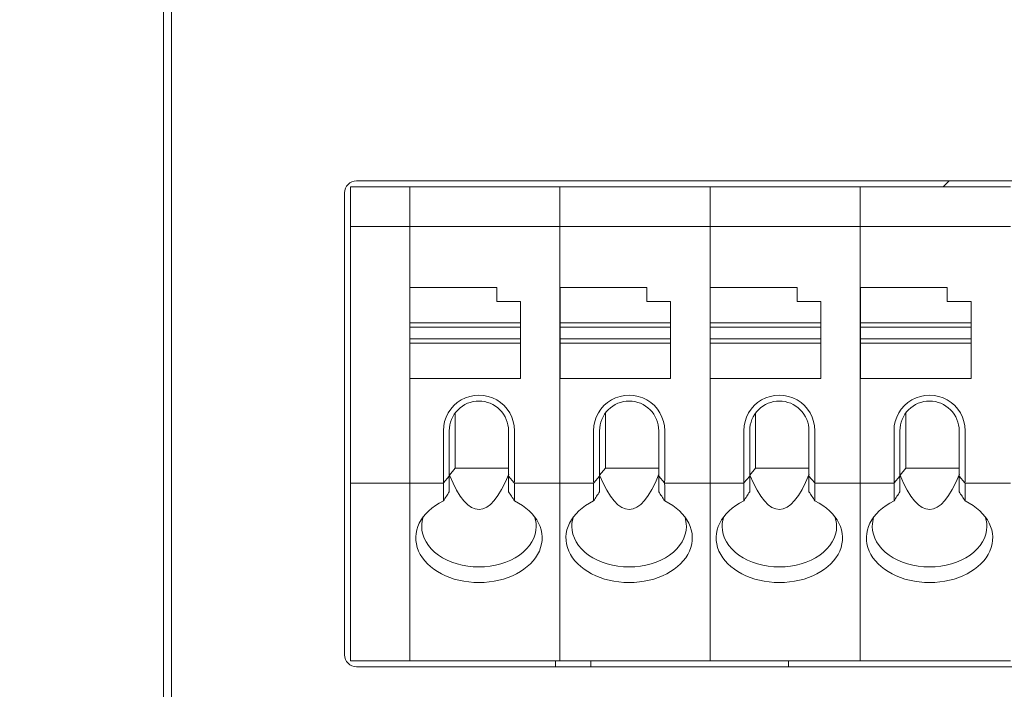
# Model space of a CAD drawing. Header units: millimetres. Extents: x -1114 to 1396, y -630 to 631.
# Tile 330 of 656: x -467 to -442, y 468 to 485. Entities that reach past the tile are written whole.
import ezdxf

# ---------------------------------------------------------------- set-up
doc = ezdxf.new("R2010")
doc.units = ezdxf.units.MM
doc.header["$MEASUREMENT"] = 0

msp = doc.modelspace()

# ---------------------------------------------------------------- linework, layer by layer
at = {"lineweight": 18}
for points, knots in [([(1038.9843, -629.7647), (1038.9843, -629.7647), (-1111.4882, -629.7647), (-1111.4882, -629.7647), (-1111.4882, -629.7647), (-1111.4882, -629.7647), (-1111.4882, 630.7883), (-1111.4882, 630.7883), (-1111.4882, 630.7883), (-1111.4882, 630.7883), (1038.9843, 630.7883), (1038.9843, 630.7883)], [0, 0, 0, 0, 0.3333333, 0.3333333, 0.3333333, 0.3333333, 0.6666667, 0.6666667, 0.6666667, 0.6666667, 1, 1, 1, 1]), ([(-458.0154, 480.8573), (-458.095, 480.8573), (-458.1713, 480.8257), (-458.2275, 480.7694), (-458.2275, 480.7694), (-458.2838, 480.7132), (-458.3154, 480.6369), (-458.3154, 480.5573)], [0, 0, 0, 0, 0.5, 0.5, 0.5, 0.5, 1, 1, 1, 1]), ([(-454.0145, 474.5334), (-454.0145, 474.8549), (-454.186, 475.152), (-454.4645, 475.3128), (-454.4645, 475.3128), (-454.7429, 475.4736), (-455.086, 475.4736), (-455.3645, 475.3128), (-455.3645, 475.3128), (-455.6429, 475.152), (-455.8145, 474.8549), (-455.8145, 474.5334)], [0, 0, 0, 0, 0.3333333, 0.3333333, 0.3333333, 0.3333333, 0.6666667, 0.6666667, 0.6666667, 0.6666667, 1, 1, 1, 1]), ([(-450.2112, 474.5334), (-450.2112, 474.8549), (-450.3827, 475.152), (-450.6612, 475.3128), (-450.6612, 475.3128), (-450.9397, 475.4736), (-451.2827, 475.4736), (-451.5612, 475.3128), (-451.5612, 475.3128), (-451.8397, 475.152), (-452.0112, 474.8549), (-452.0112, 474.5334)], [0, 0, 0, 0, 0.3333333, 0.3333333, 0.3333333, 0.3333333, 0.6666667, 0.6666667, 0.6666667, 0.6666667, 1, 1, 1, 1]), ([(-446.4079, 474.5334), (-446.4079, 474.8549), (-446.5795, 475.152), (-446.8579, 475.3128), (-446.8579, 475.3128), (-447.1364, 475.4736), (-447.4795, 475.4736), (-447.7579, 475.3128), (-447.7579, 475.3128), (-448.0364, 475.152), (-448.2079, 474.8549), (-448.2079, 474.5334)], [0, 0, 0, 0, 0.3333333, 0.3333333, 0.3333333, 0.3333333, 0.6666667, 0.6666667, 0.6666667, 0.6666667, 1, 1, 1, 1]), ([(-442.6047, 474.5334), (-442.6047, 474.8549), (-442.7762, 475.152), (-443.0547, 475.3128), (-443.0547, 475.3128), (-443.3332, 475.4736), (-443.6762, 475.4736), (-443.9547, 475.3128), (-443.9547, 475.3128), (-444.2332, 475.152), (-444.4047, 474.8549), (-444.4047, 474.5334)], [0, 0, 0, 0, 0.3333333, 0.3333333, 0.3333333, 0.3333333, 0.6666667, 0.6666667, 0.6666667, 0.6666667, 1, 1, 1, 1]), ([(-454.9145, 475.2834), (-455.1134, 475.2834), (-455.3041, 475.2044), (-455.4448, 475.0637), (-455.4448, 475.0637), (-455.5854, 474.9231), (-455.6645, 474.7323), (-455.6645, 474.5334)], [0, 0, 0, 0, 0.5, 0.5, 0.5, 0.5, 1, 1, 1, 1]), ([(-454.1645, 474.5334), (-454.1645, 474.7323), (-454.2435, 474.9231), (-454.3841, 475.0637), (-454.3841, 475.0637), (-454.5248, 475.2044), (-454.7155, 475.2834), (-454.9145, 475.2834)], [0, 0, 0, 0, 0.5, 0.5, 0.5, 0.5, 1, 1, 1, 1]), ([(-451.1112, 475.2834), (-451.3101, 475.2834), (-451.5009, 475.2044), (-451.6415, 475.0637), (-451.6415, 475.0637), (-451.7822, 474.9231), (-451.8612, 474.7323), (-451.8612, 474.5334)], [0, 0, 0, 0, 0.5, 0.5, 0.5, 0.5, 1, 1, 1, 1]), ([(-450.3612, 474.5334), (-450.3612, 474.7323), (-450.4402, 474.9231), (-450.5809, 475.0637), (-450.5809, 475.0637), (-450.7215, 475.2044), (-450.9123, 475.2834), (-451.1112, 475.2834)], [0, 0, 0, 0, 0.5, 0.5, 0.5, 0.5, 1, 1, 1, 1]), ([(-447.3079, 475.2834), (-447.5069, 475.2834), (-447.6976, 475.2044), (-447.8383, 475.0637), (-447.8383, 475.0637), (-447.9789, 474.9231), (-448.0579, 474.7323), (-448.0579, 474.5334)], [0, 0, 0, 0, 0.5, 0.5, 0.5, 0.5, 1, 1, 1, 1]), ([(-446.5579, 474.5334), (-446.5579, 474.7323), (-446.637, 474.9231), (-446.7776, 475.0637), (-446.7776, 475.0637), (-446.9183, 475.2044), (-447.109, 475.2834), (-447.3079, 475.2834)], [0, 0, 0, 0, 0.5, 0.5, 0.5, 0.5, 1, 1, 1, 1]), ([(-443.5047, 475.2834), (-443.7036, 475.2834), (-443.8944, 475.2044), (-444.035, 475.0637), (-444.035, 475.0637), (-444.1757, 474.9231), (-444.2547, 474.7323), (-444.2547, 474.5334)], [0, 0, 0, 0, 0.5, 0.5, 0.5, 0.5, 1, 1, 1, 1]), ([(-442.7547, 474.5334), (-442.7547, 474.7323), (-442.8337, 474.9231), (-442.9744, 475.0637), (-442.9744, 475.0637), (-443.115, 475.2044), (-443.3058, 475.2834), (-443.5047, 475.2834)], [0, 0, 0, 0, 0.5, 0.5, 0.5, 0.5, 1, 1, 1, 1]), ([(-455.8145, 472.754), (-456.3951, 472.4747), (-456.6503, 471.9602), (-456.4436, 471.4856), (-456.4436, 471.4856), (-456.2369, 471.011), (-455.6167, 470.6872), (-454.9145, 470.6872)], [0, 0, 0, 0, 0.5, 0.5, 0.5, 0.5, 1, 1, 1, 1]), ([(-454.9145, 470.6872), (-454.2122, 470.6872), (-453.592, 471.011), (-453.3853, 471.4856), (-453.3853, 471.4856), (-453.1786, 471.9602), (-453.4338, 472.4747), (-454.0145, 472.754)], [0, 0, 0, 0, 0.5, 0.5, 0.5, 0.5, 1, 1, 1, 1]), ([(-452.0112, 472.754), (-452.5919, 472.4747), (-452.847, 471.9602), (-452.6404, 471.4856), (-452.6404, 471.4856), (-452.4337, 471.011), (-451.8135, 470.6872), (-451.1112, 470.6872)], [0, 0, 0, 0, 0.5, 0.5, 0.5, 0.5, 1, 1, 1, 1]), ([(-451.1112, 470.6872), (-450.4089, 470.6872), (-449.7887, 471.011), (-449.5821, 471.4856), (-449.5821, 471.4856), (-449.3754, 471.9602), (-449.6306, 472.4747), (-450.2112, 472.754)], [0, 0, 0, 0, 0.5, 0.5, 0.5, 0.5, 1, 1, 1, 1]), ([(-448.2079, 472.754), (-448.7886, 472.4747), (-449.0438, 471.9602), (-448.8371, 471.4856), (-448.8371, 471.4856), (-448.6304, 471.011), (-448.0102, 470.6872), (-447.3079, 470.6872)], [0, 0, 0, 0, 0.5, 0.5, 0.5, 0.5, 1, 1, 1, 1]), ([(-447.3079, 470.6872), (-446.6057, 470.6872), (-445.9855, 471.011), (-445.7788, 471.4856), (-445.7788, 471.4856), (-445.5721, 471.9602), (-445.8273, 472.4747), (-446.4079, 472.754)], [0, 0, 0, 0, 0.5, 0.5, 0.5, 0.5, 1, 1, 1, 1]), ([(-444.4047, 472.754), (-444.9853, 472.4747), (-445.2405, 471.9602), (-445.0338, 471.4856), (-445.0338, 471.4856), (-444.8272, 471.011), (-444.207, 470.6872), (-443.5047, 470.6872)], [0, 0, 0, 0, 0.5, 0.5, 0.5, 0.5, 1, 1, 1, 1]), ([(-443.5047, 470.6872), (-442.8024, 470.6872), (-442.1822, 471.011), (-441.9755, 471.4856), (-441.9755, 471.4856), (-441.7689, 471.9602), (-442.024, 472.4747), (-442.6047, 472.754)], [0, 0, 0, 0, 0.5, 0.5, 0.5, 0.5, 1, 1, 1, 1]), ([(-456.3645, 472.11), (-456.3645, 471.8381), (-456.2117, 471.5773), (-455.9398, 471.385), (-455.9398, 471.385), (-455.6678, 471.1927), (-455.299, 471.0847), (-454.9145, 471.0847)], [0, 0, 0, 0, 0.5, 0.5, 0.5, 0.5, 1, 1, 1, 1]), ([(-454.9145, 471.0847), (-454.5299, 471.0847), (-454.1611, 471.1927), (-453.8892, 471.385), (-453.8892, 471.385), (-453.6172, 471.5773), (-453.4645, 471.8381), (-453.4645, 472.11)], [0, 0, 0, 0, 0.5, 0.5, 0.5, 0.5, 1, 1, 1, 1]), ([(-452.5612, 472.11), (-452.5612, 471.8381), (-452.4084, 471.5773), (-452.1365, 471.385), (-452.1365, 471.385), (-451.8646, 471.1927), (-451.4958, 471.0847), (-451.1112, 471.0847)], [0, 0, 0, 0, 0.5, 0.5, 0.5, 0.5, 1, 1, 1, 1]), ([(-451.1112, 471.0847), (-450.7266, 471.0847), (-450.3578, 471.1927), (-450.0859, 471.385), (-450.0859, 471.385), (-449.814, 471.5773), (-449.6612, 471.8381), (-449.6612, 472.11)], [0, 0, 0, 0, 0.5, 0.5, 0.5, 0.5, 1, 1, 1, 1]), ([(-448.7579, 472.11), (-448.7579, 471.8381), (-448.6052, 471.5773), (-448.3333, 471.385), (-448.3333, 471.385), (-448.0613, 471.1927), (-447.6925, 471.0847), (-447.3079, 471.0847)], [0, 0, 0, 0, 0.5, 0.5, 0.5, 0.5, 1, 1, 1, 1]), ([(-447.3079, 471.0847), (-446.9234, 471.0847), (-446.5546, 471.1927), (-446.2826, 471.385), (-446.2826, 471.385), (-446.0107, 471.5773), (-445.8579, 471.8381), (-445.8579, 472.11)], [0, 0, 0, 0, 0.5, 0.5, 0.5, 0.5, 1, 1, 1, 1]), ([(-444.9547, 472.11), (-444.9547, 471.8381), (-444.8019, 471.5773), (-444.53, 471.385), (-444.53, 471.385), (-444.2581, 471.1927), (-443.8893, 471.0847), (-443.5047, 471.0847)], [0, 0, 0, 0, 0.5, 0.5, 0.5, 0.5, 1, 1, 1, 1]), ([(-443.5047, 471.0847), (-443.1201, 471.0847), (-442.7513, 471.1927), (-442.4794, 471.385), (-442.4794, 471.385), (-442.2075, 471.5773), (-442.0547, 471.8381), (-442.0547, 472.11)], [0, 0, 0, 0, 0.5, 0.5, 0.5, 0.5, 1, 1, 1, 1]), ([(-458.3154, 468.8573), (-458.3154, 468.7777), (-458.2838, 468.7014), (-458.2275, 468.6452), (-458.2275, 468.6452), (-458.1713, 468.5889), (-458.095, 468.5573), (-458.0154, 468.5573)], [0, 0, 0, 0, 0.5, 0.5, 0.5, 0.5, 1, 1, 1, 1])]:
    msp.add_open_spline(points, degree=3, knots=knots, dxfattribs=at)
for points in [[(-462.9022, 494.9579), (-462.9022, 494.9579), (-462.9022, 444.9579), (-462.9022, 444.9579)], [(-462.7023, 444.9579), (-462.7023, 444.9579), (-462.7023, 494.9579), (-462.7023, 494.9579)], [(-458.1654, 480.7073), (-458.1654, 480.7073), (-456.6677, 480.7073), (-456.6677, 480.7073)], [(-458.1654, 480.6575), (-458.1654, 480.6575), (-458.1654, 480.7073), (-458.1654, 480.7073)], [(-458.1654, 480.7073), (-458.1654, 480.7073), (-456.6677, 480.7073), (-456.6677, 480.7073)], [(-411.1787, 480.8573), (-411.1787, 480.8573), (-458.0154, 480.8573), (-458.0154, 480.8573)], [(-456.6677, 480.7073), (-456.6677, 480.7073), (-452.8645, 480.7073), (-452.8645, 480.7073)], [(-456.6677, 480.6575), (-456.6677, 480.6575), (-456.6677, 480.7073), (-456.6677, 480.7073)], [(-452.8645, 480.7073), (-452.8645, 480.7073), (-456.6677, 480.7073), (-456.6677, 480.7073)], [(-456.6677, 480.6575), (-456.6677, 480.6575), (-456.6677, 480.7073), (-456.6677, 480.7073)], [(-452.8645, 480.7073), (-452.8645, 480.7073), (-449.0612, 480.7073), (-449.0612, 480.7073)], [(-452.8645, 480.6575), (-452.8645, 480.6575), (-452.8645, 480.7073), (-452.8645, 480.7073)], [(-452.8645, 480.6575), (-452.8645, 480.6575), (-452.8645, 480.7073), (-452.8645, 480.7073)], [(-449.0612, 480.7073), (-449.0612, 480.7073), (-452.8645, 480.7073), (-452.8645, 480.7073)], [(-449.0612, 480.7073), (-449.0612, 480.7073), (-445.2579, 480.7073), (-445.2579, 480.7073)], [(-449.0612, 480.6575), (-449.0612, 480.6575), (-449.0612, 480.7073), (-449.0612, 480.7073)], [(-445.2579, 480.7073), (-445.2579, 480.7073), (-449.0612, 480.7073), (-449.0612, 480.7073)], [(-449.0612, 480.6575), (-449.0612, 480.6575), (-449.0612, 480.7073), (-449.0612, 480.7073)], [(-445.2579, 480.7073), (-445.2579, 480.7073), (-441.4547, 480.7073), (-441.4547, 480.7073)], [(-445.2579, 480.6575), (-445.2579, 480.6575), (-445.2579, 480.7073), (-445.2579, 480.7073)], [(-441.4547, 480.7073), (-441.4547, 480.7073), (-445.2579, 480.7073), (-445.2579, 480.7073)], [(-445.2579, 480.6575), (-445.2579, 480.6575), (-445.2579, 480.7073), (-445.2579, 480.7073)], [(-443.1565, 480.7073), (-443.1565, 480.7073), (-443.0065, 480.8573), (-443.0065, 480.8573)], [(-458.3154, 480.5573), (-458.3154, 480.5573), (-458.3154, 468.8573), (-458.3154, 468.8573)], [(-458.1654, 479.7571), (-458.1654, 479.7571), (-458.1654, 480.6575), (-458.1654, 480.6575)], [(-456.6677, 479.7571), (-456.6677, 479.7571), (-456.6677, 480.6575), (-456.6677, 480.6575)], [(-456.6677, 479.7571), (-456.6677, 479.7571), (-456.6677, 480.6575), (-456.6677, 480.6575)], [(-452.8645, 479.7571), (-452.8645, 479.7571), (-452.8645, 480.6575), (-452.8645, 480.6575)], [(-452.8645, 479.7571), (-452.8645, 479.7571), (-452.8645, 480.6575), (-452.8645, 480.6575)], [(-449.0612, 479.7571), (-449.0612, 479.7571), (-449.0612, 480.6575), (-449.0612, 480.6575)], [(-449.0612, 479.7571), (-449.0612, 479.7571), (-449.0612, 480.6575), (-449.0612, 480.6575)], [(-445.2579, 479.7571), (-445.2579, 479.7571), (-445.2579, 480.6575), (-445.2579, 480.6575)], [(-445.2579, 479.7571), (-445.2579, 479.7571), (-445.2579, 480.6575), (-445.2579, 480.6575)], [(-458.1654, 479.6369), (-458.1654, 479.6369), (-458.1654, 479.7571), (-458.1654, 479.7571)], [(-456.6677, 479.7073), (-456.6677, 479.7073), (-458.1654, 479.7073), (-458.1654, 479.7073)], [(-456.6677, 479.6369), (-456.6677, 479.6369), (-456.6677, 479.7571), (-456.6677, 479.7571)], [(-456.6677, 479.6369), (-456.6677, 479.6369), (-456.6677, 479.7571), (-456.6677, 479.7571)], [(-456.6677, 479.7073), (-456.6677, 479.7073), (-452.8645, 479.7073), (-452.8645, 479.7073)], [(-452.8645, 479.6369), (-452.8645, 479.6369), (-452.8645, 479.7571), (-452.8645, 479.7571)], [(-452.8645, 479.6369), (-452.8645, 479.6369), (-452.8645, 479.7571), (-452.8645, 479.7571)], [(-452.8645, 479.7073), (-452.8645, 479.7073), (-449.0612, 479.7073), (-449.0612, 479.7073)], [(-449.0612, 479.6369), (-449.0612, 479.6369), (-449.0612, 479.7571), (-449.0612, 479.7571)], [(-449.0612, 479.6369), (-449.0612, 479.6369), (-449.0612, 479.7571), (-449.0612, 479.7571)], [(-449.0612, 479.7073), (-449.0612, 479.7073), (-445.2579, 479.7073), (-445.2579, 479.7073)], [(-445.2579, 479.6369), (-445.2579, 479.6369), (-445.2579, 479.7571), (-445.2579, 479.7571)], [(-445.2579, 479.6369), (-445.2579, 479.6369), (-445.2579, 479.7571), (-445.2579, 479.7571)], [(-445.2579, 479.7073), (-445.2579, 479.7073), (-441.4547, 479.7073), (-441.4547, 479.7073)], [(-458.1654, 473.2777), (-458.1654, 473.2777), (-458.1654, 479.6369), (-458.1654, 479.6369)], [(-456.6677, 473.2777), (-456.6677, 473.2777), (-456.6677, 479.6369), (-456.6677, 479.6369)], [(-456.6677, 473.2777), (-456.6677, 473.2777), (-456.6677, 479.6369), (-456.6677, 479.6369)], [(-452.8645, 473.2777), (-452.8645, 473.2777), (-452.8645, 479.6369), (-452.8645, 479.6369)], [(-452.8645, 473.2777), (-452.8645, 473.2777), (-452.8645, 479.6369), (-452.8645, 479.6369)], [(-449.0612, 473.2777), (-449.0612, 473.2777), (-449.0612, 479.6369), (-449.0612, 479.6369)], [(-449.0612, 473.2777), (-449.0612, 473.2777), (-449.0612, 479.6369), (-449.0612, 479.6369)], [(-445.2579, 473.2777), (-445.2579, 473.2777), (-445.2579, 479.6369), (-445.2579, 479.6369)], [(-445.2579, 473.2777), (-445.2579, 473.2777), (-445.2579, 479.6369), (-445.2579, 479.6369)], [(-454.4645, 478.1573), (-454.4645, 478.1573), (-456.6645, 478.1573), (-456.6645, 478.1573)], [(-456.6645, 478.1573), (-456.6645, 478.1573), (-456.6645, 477.2665), (-456.6645, 477.2665)], [(-454.4645, 477.8073), (-454.4645, 477.8073), (-454.4645, 478.1573), (-454.4645, 478.1573)], [(-450.6612, 478.1573), (-450.6612, 478.1573), (-452.8612, 478.1573), (-452.8612, 478.1573)], [(-452.8612, 478.1573), (-452.8612, 478.1573), (-452.8612, 477.2665), (-452.8612, 477.2665)], [(-450.6612, 477.8073), (-450.6612, 477.8073), (-450.6612, 478.1573), (-450.6612, 478.1573)], [(-449.0579, 478.1573), (-449.0579, 478.1573), (-449.0579, 477.2665), (-449.0579, 477.2665)], [(-446.8579, 478.1573), (-446.8579, 478.1573), (-449.0579, 478.1573), (-449.0579, 478.1573)], [(-446.8579, 477.8073), (-446.8579, 477.8073), (-446.8579, 478.1573), (-446.8579, 478.1573)], [(-443.0547, 478.1573), (-443.0547, 478.1573), (-445.2547, 478.1573), (-445.2547, 478.1573)], [(-445.2547, 478.1573), (-445.2547, 478.1573), (-445.2547, 477.2665), (-445.2547, 477.2665)], [(-443.0547, 477.8073), (-443.0547, 477.8073), (-443.0547, 478.1573), (-443.0547, 478.1573)], [(-453.8645, 477.8073), (-453.8645, 477.8073), (-454.4645, 477.8073), (-454.4645, 477.8073)], [(-453.8645, 477.2665), (-453.8645, 477.2665), (-453.8645, 477.8073), (-453.8645, 477.8073)], [(-450.0612, 477.8073), (-450.0612, 477.8073), (-450.6612, 477.8073), (-450.6612, 477.8073)], [(-450.0612, 477.2665), (-450.0612, 477.2665), (-450.0612, 477.8073), (-450.0612, 477.8073)], [(-446.2579, 477.8073), (-446.2579, 477.8073), (-446.8579, 477.8073), (-446.8579, 477.8073)], [(-446.2579, 477.2665), (-446.2579, 477.2665), (-446.2579, 477.8073), (-446.2579, 477.8073)], [(-442.4547, 477.8073), (-442.4547, 477.8073), (-443.0547, 477.8073), (-443.0547, 477.8073)], [(-442.4547, 477.2665), (-442.4547, 477.2665), (-442.4547, 477.8073), (-442.4547, 477.8073)], [(-456.6645, 477.2665), (-456.6645, 477.2665), (-456.6645, 477.1573), (-456.6645, 477.1573)], [(-456.6645, 477.2665), (-456.6645, 477.2665), (-453.8645, 477.2665), (-453.8645, 477.2665)], [(-453.8645, 477.2665), (-453.8645, 477.2665), (-453.8645, 477.1573), (-453.8645, 477.1573)], [(-452.8612, 477.2665), (-452.8612, 477.2665), (-452.8612, 477.1573), (-452.8612, 477.1573)], [(-452.8612, 477.2665), (-452.8612, 477.2665), (-450.0612, 477.2665), (-450.0612, 477.2665)], [(-450.0612, 477.2665), (-450.0612, 477.2665), (-450.0612, 477.1573), (-450.0612, 477.1573)], [(-449.0579, 477.2665), (-449.0579, 477.2665), (-449.0579, 477.1573), (-449.0579, 477.1573)], [(-449.0579, 477.2665), (-449.0579, 477.2665), (-446.2579, 477.2665), (-446.2579, 477.2665)], [(-446.2579, 477.2665), (-446.2579, 477.2665), (-446.2579, 477.1573), (-446.2579, 477.1573)], [(-445.2547, 477.2665), (-445.2547, 477.2665), (-445.2547, 477.1573), (-445.2547, 477.1573)], [(-445.2547, 477.2665), (-445.2547, 477.2665), (-442.4547, 477.2665), (-442.4547, 477.2665)], [(-442.4547, 477.2665), (-442.4547, 477.2665), (-442.4547, 477.1573), (-442.4547, 477.1573)], [(-456.6645, 476.8573), (-456.6645, 476.8573), (-456.6645, 477.1573), (-456.6645, 477.1573)], [(-456.6645, 477.1573), (-456.6645, 477.1573), (-453.8645, 477.1573), (-453.8645, 477.1573)], [(-453.8645, 477.1573), (-453.8645, 477.1573), (-453.8645, 476.8573), (-453.8645, 476.8573)], [(-452.8612, 476.8573), (-452.8612, 476.8573), (-452.8612, 477.1573), (-452.8612, 477.1573)], [(-452.8612, 477.1573), (-452.8612, 477.1573), (-450.0612, 477.1573), (-450.0612, 477.1573)], [(-450.0612, 477.1573), (-450.0612, 477.1573), (-450.0612, 476.8573), (-450.0612, 476.8573)], [(-449.0579, 476.8573), (-449.0579, 476.8573), (-449.0579, 477.1573), (-449.0579, 477.1573)], [(-449.0579, 477.1573), (-449.0579, 477.1573), (-446.2579, 477.1573), (-446.2579, 477.1573)], [(-446.2579, 477.1573), (-446.2579, 477.1573), (-446.2579, 476.8573), (-446.2579, 476.8573)], [(-445.2547, 476.8573), (-445.2547, 476.8573), (-445.2547, 477.1573), (-445.2547, 477.1573)], [(-445.2547, 477.1573), (-445.2547, 477.1573), (-442.4547, 477.1573), (-442.4547, 477.1573)], [(-442.4547, 477.1573), (-442.4547, 477.1573), (-442.4547, 476.8573), (-442.4547, 476.8573)], [(-456.6645, 476.8573), (-456.6645, 476.8573), (-456.6645, 476.7481), (-456.6645, 476.7481)], [(-453.8645, 476.8573), (-453.8645, 476.8573), (-456.6645, 476.8573), (-456.6645, 476.8573)], [(-456.6645, 476.7481), (-456.6645, 476.7481), (-456.6645, 475.8573), (-456.6645, 475.8573)], [(-453.8645, 476.7481), (-453.8645, 476.7481), (-456.6645, 476.7481), (-456.6645, 476.7481)], [(-453.8645, 476.8573), (-453.8645, 476.8573), (-453.8645, 476.7481), (-453.8645, 476.7481)], [(-453.8645, 476.7481), (-453.8645, 476.7481), (-453.8645, 475.8573), (-453.8645, 475.8573)], [(-452.8612, 476.8573), (-452.8612, 476.8573), (-452.8612, 476.7481), (-452.8612, 476.7481)], [(-450.0612, 476.8573), (-450.0612, 476.8573), (-452.8612, 476.8573), (-452.8612, 476.8573)], [(-452.8612, 476.7481), (-452.8612, 476.7481), (-452.8612, 475.8573), (-452.8612, 475.8573)], [(-450.0612, 476.7481), (-450.0612, 476.7481), (-452.8612, 476.7481), (-452.8612, 476.7481)], [(-450.0612, 476.8573), (-450.0612, 476.8573), (-450.0612, 476.7481), (-450.0612, 476.7481)], [(-450.0612, 476.7481), (-450.0612, 476.7481), (-450.0612, 475.8573), (-450.0612, 475.8573)], [(-449.0579, 476.8573), (-449.0579, 476.8573), (-449.0579, 476.7481), (-449.0579, 476.7481)], [(-446.2579, 476.8573), (-446.2579, 476.8573), (-449.0579, 476.8573), (-449.0579, 476.8573)], [(-449.0579, 476.7481), (-449.0579, 476.7481), (-449.0579, 475.8573), (-449.0579, 475.8573)], [(-446.2579, 476.7481), (-446.2579, 476.7481), (-449.0579, 476.7481), (-449.0579, 476.7481)], [(-446.2579, 476.8573), (-446.2579, 476.8573), (-446.2579, 476.7481), (-446.2579, 476.7481)], [(-446.2579, 476.7481), (-446.2579, 476.7481), (-446.2579, 475.8573), (-446.2579, 475.8573)], [(-445.2547, 476.8573), (-445.2547, 476.8573), (-445.2547, 476.7481), (-445.2547, 476.7481)], [(-442.4547, 476.8573), (-442.4547, 476.8573), (-445.2547, 476.8573), (-445.2547, 476.8573)], [(-445.2547, 476.7481), (-445.2547, 476.7481), (-445.2547, 475.8573), (-445.2547, 475.8573)], [(-442.4547, 476.7481), (-442.4547, 476.7481), (-445.2547, 476.7481), (-445.2547, 476.7481)], [(-442.4547, 476.8573), (-442.4547, 476.8573), (-442.4547, 476.7481), (-442.4547, 476.7481)], [(-442.4547, 476.7481), (-442.4547, 476.7481), (-442.4547, 475.8573), (-442.4547, 475.8573)], [(-453.8645, 475.8573), (-453.8645, 475.8573), (-456.6645, 475.8573), (-456.6645, 475.8573)], [(-450.0612, 475.8573), (-450.0612, 475.8573), (-452.8612, 475.8573), (-452.8612, 475.8573)], [(-446.2579, 475.8573), (-446.2579, 475.8573), (-449.0579, 475.8573), (-449.0579, 475.8573)], [(-442.4547, 475.8573), (-442.4547, 475.8573), (-445.2547, 475.8573), (-445.2547, 475.8573)], [(-455.5145, 474.9834), (-455.5145, 474.9834), (-455.5145, 473.5863), (-455.5145, 473.5863)], [(-451.7112, 474.9834), (-451.7112, 474.9834), (-451.7112, 473.5863), (-451.7112, 473.5863)], [(-447.9079, 474.9834), (-447.9079, 474.9834), (-447.9079, 473.5863), (-447.9079, 473.5863)], [(-444.1047, 474.9834), (-444.1047, 474.9834), (-444.1047, 473.5863), (-444.1047, 473.5863)], [(-455.8145, 474.5334), (-455.8145, 474.5334), (-455.8145, 473.2777), (-455.8145, 473.2777)], [(-455.6645, 473.378), (-455.6645, 473.378), (-455.6645, 474.5334), (-455.6645, 474.5334)], [(-454.1645, 474.5334), (-454.1645, 474.5334), (-454.1645, 473.378), (-454.1645, 473.378)], [(-454.0145, 473.2777), (-454.0145, 473.2777), (-454.0145, 474.5334), (-454.0145, 474.5334)], [(-452.0112, 474.5334), (-452.0112, 474.5334), (-452.0112, 473.2777), (-452.0112, 473.2777)], [(-451.8612, 473.378), (-451.8612, 473.378), (-451.8612, 474.5334), (-451.8612, 474.5334)], [(-450.3612, 474.5334), (-450.3612, 474.5334), (-450.3612, 473.378), (-450.3612, 473.378)], [(-450.2112, 473.2777), (-450.2112, 473.2777), (-450.2112, 474.5334), (-450.2112, 474.5334)], [(-448.2079, 474.5334), (-448.2079, 474.5334), (-448.2079, 473.2777), (-448.2079, 473.2777)], [(-448.0579, 473.378), (-448.0579, 473.378), (-448.0579, 474.5334), (-448.0579, 474.5334)], [(-446.5579, 474.5334), (-446.5579, 474.5334), (-446.5579, 473.378), (-446.5579, 473.378)], [(-446.4079, 473.2777), (-446.4079, 473.2777), (-446.4079, 474.5334), (-446.4079, 474.5334)], [(-444.4047, 474.5334), (-444.4047, 474.5334), (-444.4047, 473.2777), (-444.4047, 473.2777)], [(-444.2547, 473.378), (-444.2547, 473.378), (-444.2547, 474.5334), (-444.2547, 474.5334)], [(-442.7547, 474.5334), (-442.7547, 474.5334), (-442.7547, 473.378), (-442.7547, 473.378)], [(-442.6047, 473.2777), (-442.6047, 473.2777), (-442.6047, 474.5334), (-442.6047, 474.5334)], [(-455.6609, 473.4096), (-455.6609, 473.4096), (-455.5145, 473.5863), (-455.5145, 473.5863)], [(-455.5145, 473.5863), (-455.5145, 473.5863), (-454.1645, 473.5863), (-454.1645, 473.5863)], [(-451.8577, 473.4096), (-451.8577, 473.4096), (-451.7112, 473.5863), (-451.7112, 473.5863)], [(-451.7112, 473.5863), (-451.7112, 473.5863), (-450.3612, 473.5863), (-450.3612, 473.5863)], [(-448.0544, 473.4096), (-448.0544, 473.4096), (-447.9079, 473.5863), (-447.9079, 473.5863)], [(-447.9079, 473.5863), (-447.9079, 473.5863), (-446.558, 473.5863), (-446.558, 473.5863)], [(-444.2512, 473.4096), (-444.2512, 473.4096), (-444.1047, 473.5863), (-444.1047, 473.5863)], [(-444.1047, 473.5863), (-444.1047, 473.5863), (-442.7547, 473.5863), (-442.7547, 473.5863)], [(-458.1654, 473.1575), (-458.1654, 473.1575), (-458.1654, 473.2777), (-458.1654, 473.2777)], [(-456.6677, 473.2073), (-456.6677, 473.2073), (-458.1654, 473.2073), (-458.1654, 473.2073)], [(-456.6677, 473.1575), (-456.6677, 473.1575), (-456.6677, 473.2777), (-456.6677, 473.2777)], [(-456.6677, 473.1575), (-456.6677, 473.1575), (-456.6677, 473.2777), (-456.6677, 473.2777)], [(-455.8105, 473.2073), (-455.8105, 473.2073), (-456.6677, 473.2073), (-456.6677, 473.2073)], [(-455.8145, 473.2777), (-455.8145, 473.2553), (-455.8129, 473.2334), (-455.8097, 473.2127)], [(-455.8097, 473.2127), (-455.8129, 473.192), (-455.8145, 473.1733), (-455.8145, 473.1575)], [(-455.6645, 473.378), (-455.6645, 473.378), (-455.8097, 473.2127), (-455.8097, 473.2127)], [(-455.6645, 472.9875), (-455.6645, 472.9875), (-455.6645, 473.378), (-455.6645, 473.378)], [(-455.6609, 473.4096), (-455.1871, 472.2427), (-454.633, 472.2451), (-454.159, 473.432)], [(-454.1645, 472.9875), (-454.1645, 472.9875), (-454.1645, 473.378), (-454.1645, 473.378)], [(-454.1645, 473.378), (-454.1645, 473.378), (-454.0192, 473.2127), (-454.0192, 473.2127)], [(-454.0192, 473.2127), (-454.016, 473.2334), (-454.0145, 473.2553), (-454.0145, 473.2777)], [(-454.0192, 473.2127), (-454.016, 473.192), (-454.0145, 473.1733), (-454.0145, 473.1575)], [(-452.8645, 473.2073), (-452.8645, 473.2073), (-454.0184, 473.2073), (-454.0184, 473.2073)], [(-452.8645, 473.1575), (-452.8645, 473.1575), (-452.8645, 473.2777), (-452.8645, 473.2777)], [(-452.8645, 473.1575), (-452.8645, 473.1575), (-452.8645, 473.2777), (-452.8645, 473.2777)], [(-452.8645, 473.2073), (-452.8645, 473.2073), (-452.0073, 473.2073), (-452.0073, 473.2073)], [(-452.0112, 473.2777), (-452.0112, 473.2553), (-452.0096, 473.2334), (-452.0065, 473.2127)], [(-452.0065, 473.2127), (-452.0096, 473.192), (-452.0112, 473.1733), (-452.0112, 473.1575)], [(-451.8612, 473.378), (-451.8612, 473.378), (-452.0065, 473.2127), (-452.0065, 473.2127)], [(-451.8612, 472.9875), (-451.8612, 472.9875), (-451.8612, 473.378), (-451.8612, 473.378)], [(-451.8577, 473.4096), (-451.3839, 472.2427), (-450.8298, 472.2451), (-450.3557, 473.432)], [(-450.3612, 472.9875), (-450.3612, 472.9875), (-450.3612, 473.378), (-450.3612, 473.378)], [(-450.3612, 473.378), (-450.3612, 473.378), (-450.2159, 473.2127), (-450.2159, 473.2127)], [(-450.2159, 473.2127), (-450.2128, 473.2334), (-450.2112, 473.2553), (-450.2112, 473.2777)], [(-450.2159, 473.2127), (-450.2128, 473.192), (-450.2112, 473.1733), (-450.2112, 473.1575)], [(-449.0612, 473.2073), (-449.0612, 473.2073), (-450.2151, 473.2073), (-450.2151, 473.2073)], [(-449.0612, 473.1575), (-449.0612, 473.1575), (-449.0612, 473.2777), (-449.0612, 473.2777)], [(-449.0612, 473.1575), (-449.0612, 473.1575), (-449.0612, 473.2777), (-449.0612, 473.2777)], [(-448.204, 473.2073), (-448.204, 473.2073), (-449.0612, 473.2073), (-449.0612, 473.2073)], [(-448.2079, 473.2777), (-448.2079, 473.2553), (-448.2064, 473.2334), (-448.2032, 473.2127)], [(-448.2032, 473.2127), (-448.2064, 473.192), (-448.2079, 473.1733), (-448.2079, 473.1575)], [(-448.0579, 473.378), (-448.0579, 473.378), (-448.2032, 473.2127), (-448.2032, 473.2127)], [(-448.0579, 472.9875), (-448.0579, 472.9875), (-448.0579, 473.378), (-448.0579, 473.378)], [(-448.0544, 473.4096), (-447.5806, 472.2427), (-447.0265, 472.2451), (-446.5525, 473.432)], [(-446.5579, 472.9875), (-446.5579, 472.9875), (-446.5579, 473.378), (-446.5579, 473.378)], [(-446.5579, 473.378), (-446.5579, 473.378), (-446.4127, 473.2127), (-446.4127, 473.2127)], [(-446.4127, 473.2127), (-446.4095, 473.2334), (-446.4079, 473.2553), (-446.4079, 473.2777)], [(-446.4127, 473.2127), (-446.4095, 473.192), (-446.4079, 473.1733), (-446.4079, 473.1575)], [(-445.2579, 473.2073), (-445.2579, 473.2073), (-446.4119, 473.2073), (-446.4119, 473.2073)], [(-445.2579, 473.1575), (-445.2579, 473.1575), (-445.2579, 473.2777), (-445.2579, 473.2777)], [(-445.2579, 473.1575), (-445.2579, 473.1575), (-445.2579, 473.2777), (-445.2579, 473.2777)], [(-444.4008, 473.2073), (-444.4008, 473.2073), (-445.2579, 473.2073), (-445.2579, 473.2073)], [(-444.4047, 473.2777), (-444.4047, 473.2553), (-444.4031, 473.2334), (-444.4, 473.2127)], [(-444.4, 473.2127), (-444.4031, 473.192), (-444.4047, 473.1733), (-444.4047, 473.1575)], [(-444.2547, 473.378), (-444.2547, 473.378), (-444.4, 473.2127), (-444.4, 473.2127)], [(-444.2547, 472.9875), (-444.2547, 472.9875), (-444.2547, 473.378), (-444.2547, 473.378)], [(-444.2512, 473.4096), (-443.7774, 472.2427), (-443.2233, 472.2451), (-442.7492, 473.432)], [(-442.7547, 472.9875), (-442.7547, 472.9875), (-442.7547, 473.378), (-442.7547, 473.378)], [(-442.7547, 473.378), (-442.7547, 473.378), (-442.6094, 473.2127), (-442.6094, 473.2127)], [(-442.6094, 473.2127), (-442.6063, 473.2334), (-442.6047, 473.2553), (-442.6047, 473.2777)], [(-442.6094, 473.2127), (-442.6063, 473.192), (-442.6047, 473.1733), (-442.6047, 473.1575)], [(-441.4547, 473.2073), (-441.4547, 473.2073), (-442.6086, 473.2073), (-442.6086, 473.2073)], [(-458.1654, 468.7571), (-458.1654, 468.7571), (-458.1654, 473.1575), (-458.1654, 473.1575)], [(-456.6677, 468.7571), (-456.6677, 468.7571), (-456.6677, 473.1575), (-456.6677, 473.1575)], [(-456.6677, 468.7571), (-456.6677, 468.7571), (-456.6677, 473.1575), (-456.6677, 473.1575)], [(-455.8145, 473.1575), (-455.8145, 473.1575), (-455.8145, 472.754), (-455.8145, 472.754)], [(-455.6645, 472.9875), (-455.7144, 472.9104), (-455.7644, 472.8325), (-455.8145, 472.754)], [(-454.0145, 472.754), (-454.0645, 472.8325), (-454.1145, 472.9104), (-454.1645, 472.9875)], [(-454.0145, 473.1575), (-454.0145, 473.1575), (-454.0145, 472.754), (-454.0145, 472.754)], [(-452.8645, 468.7571), (-452.8645, 468.7571), (-452.8645, 473.1575), (-452.8645, 473.1575)], [(-452.8645, 468.7571), (-452.8645, 468.7571), (-452.8645, 473.1575), (-452.8645, 473.1575)], [(-452.0112, 473.1575), (-452.0112, 473.1575), (-452.0112, 472.754), (-452.0112, 472.754)], [(-451.8612, 472.9875), (-451.9111, 472.9104), (-451.9611, 472.8325), (-452.0112, 472.754)], [(-450.2112, 472.754), (-450.2613, 472.8325), (-450.3113, 472.9104), (-450.3612, 472.9875)], [(-450.2112, 473.1575), (-450.2112, 473.1575), (-450.2112, 472.754), (-450.2112, 472.754)], [(-449.0612, 468.7571), (-449.0612, 468.7571), (-449.0612, 473.1575), (-449.0612, 473.1575)], [(-449.0612, 468.7571), (-449.0612, 468.7571), (-449.0612, 473.1575), (-449.0612, 473.1575)], [(-448.2079, 473.1575), (-448.2079, 473.1575), (-448.2079, 472.754), (-448.2079, 472.754)], [(-448.0579, 472.9875), (-448.1079, 472.9104), (-448.1579, 472.8325), (-448.2079, 472.754)], [(-446.4079, 472.754), (-446.458, 472.8325), (-446.508, 472.9104), (-446.5579, 472.9875)], [(-446.4079, 473.1575), (-446.4079, 473.1575), (-446.4079, 472.754), (-446.4079, 472.754)], [(-445.2579, 468.7571), (-445.2579, 468.7571), (-445.2579, 473.1575), (-445.2579, 473.1575)], [(-445.2579, 468.7571), (-445.2579, 468.7571), (-445.2579, 473.1575), (-445.2579, 473.1575)], [(-444.4047, 473.1575), (-444.4047, 473.1575), (-444.4047, 472.754), (-444.4047, 472.754)], [(-444.2547, 472.9875), (-444.3046, 472.9104), (-444.3546, 472.8325), (-444.4047, 472.754)], [(-442.6047, 472.754), (-442.6547, 472.8325), (-442.7047, 472.9104), (-442.7547, 472.9875)], [(-442.6047, 473.1575), (-442.6047, 473.1575), (-442.6047, 472.754), (-442.6047, 472.754)], [(-456.3218, 472.3568), (-456.3501, 472.276), (-456.3645, 472.1932), (-456.3645, 472.11)], [(-453.4645, 472.11), (-453.4645, 472.1932), (-453.4788, 472.276), (-453.5071, 472.3568)], [(-452.5186, 472.3568), (-452.5469, 472.276), (-452.5612, 472.1932), (-452.5612, 472.11)], [(-449.6612, 472.11), (-449.6612, 472.1932), (-449.6755, 472.276), (-449.7038, 472.3568)], [(-448.7153, 472.3568), (-448.7436, 472.276), (-448.7579, 472.1932), (-448.7579, 472.11)], [(-445.8579, 472.11), (-445.8579, 472.1932), (-445.8723, 472.276), (-445.9006, 472.3568)], [(-444.9121, 472.3568), (-444.9404, 472.276), (-444.9547, 472.1932), (-444.9547, 472.11)], [(-442.0547, 472.11), (-442.0547, 472.1932), (-442.069, 472.276), (-442.0973, 472.3568)], [(-458.1654, 468.7073), (-458.1654, 468.7073), (-458.1654, 468.7571), (-458.1654, 468.7571)], [(-456.6677, 468.7073), (-456.6677, 468.7073), (-456.6677, 468.7571), (-456.6677, 468.7571)], [(-456.6677, 468.7073), (-456.6677, 468.7073), (-456.6677, 468.7571), (-456.6677, 468.7571)], [(-452.8645, 468.7073), (-452.8645, 468.7073), (-452.8645, 468.7571), (-452.8645, 468.7571)], [(-452.8645, 468.7073), (-452.8645, 468.7073), (-452.8645, 468.7571), (-452.8645, 468.7571)], [(-449.0612, 468.7073), (-449.0612, 468.7073), (-449.0612, 468.7571), (-449.0612, 468.7571)], [(-449.0612, 468.7073), (-449.0612, 468.7073), (-449.0612, 468.7571), (-449.0612, 468.7571)], [(-445.2579, 468.7073), (-445.2579, 468.7073), (-445.2579, 468.7571), (-445.2579, 468.7571)], [(-445.2579, 468.7073), (-445.2579, 468.7073), (-445.2579, 468.7571), (-445.2579, 468.7571)], [(-456.6677, 468.7073), (-456.6677, 468.7073), (-458.1654, 468.7073), (-458.1654, 468.7073)], [(-458.1654, 468.7073), (-458.1654, 468.7073), (-456.6677, 468.7073), (-456.6677, 468.7073)], [(-411.1787, 468.5573), (-411.1787, 468.5573), (-458.0154, 468.5573), (-458.0154, 468.5573)], [(-452.8645, 468.7073), (-452.8645, 468.7073), (-456.6677, 468.7073), (-456.6677, 468.7073)], [(-456.6677, 468.7073), (-456.6677, 468.7073), (-452.8645, 468.7073), (-452.8645, 468.7073)], [(-452.9776, 468.7074), (-452.9776, 468.7074), (-452.9776, 468.5574), (-452.9776, 468.5574)], [(-449.0612, 468.7073), (-449.0612, 468.7073), (-452.8645, 468.7073), (-452.8645, 468.7073)], [(-452.8645, 468.7073), (-452.8645, 468.7073), (-449.0612, 468.7073), (-449.0612, 468.7073)], [(-452.0776, 468.5573), (-452.0776, 468.5573), (-452.0776, 468.7073), (-452.0776, 468.7073)], [(-445.2579, 468.7073), (-445.2579, 468.7073), (-449.0612, 468.7073), (-449.0612, 468.7073)], [(-449.0612, 468.7073), (-449.0612, 468.7073), (-445.2579, 468.7073), (-445.2579, 468.7073)], [(-447.0776, 468.557), (-447.0776, 468.557), (-447.0776, 468.707), (-447.0776, 468.707)], [(-441.4547, 468.7073), (-441.4547, 468.7073), (-445.2579, 468.7073), (-445.2579, 468.7073)], [(-445.2579, 468.7073), (-445.2579, 468.7073), (-441.4547, 468.7073), (-441.4547, 468.7073)]]:
    msp.add_open_spline(points, degree=3, dxfattribs=at)

doc.saveas('drawing.dxf')
